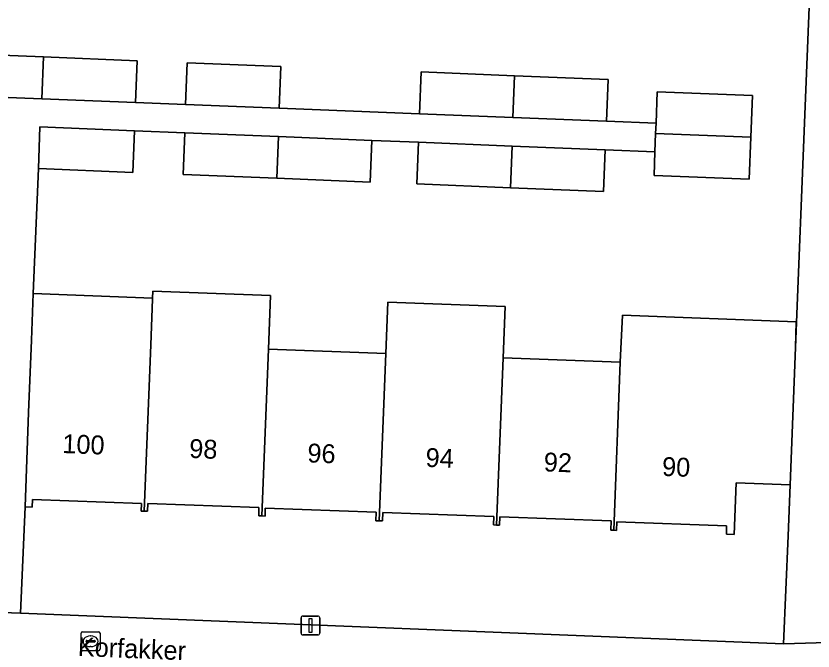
# Model space of a CAD drawing. Extents: x 161354 to 162026, y 386504 to 387460.
# Drawn here: x 161852.8 to 161895, y 386993.89 to 387027.53 of the extents above; entities that cross this region are included whole.
import ezdxf

# ---------------------------------------------------------------- set-up
doc = ezdxf.new("R2010")
doc.units = 0
for name, color, linetype in [('IMGEO_Erf', 7, 'Continuous'), ('IMGEO_Kolk', 7, 'Continuous'), ('IMGEO_Lichtmast', 7, 'Continuous'), ('IMGEO_Muur', 7, 'Continuous'), ('IMGEO_Openbare_ruimte_label', 7, 'Continuous'), ('IMGEO_Pand', 7, 'Continuous'), ('IMGEO_Pand_nummerreeks', 7, 'Continuous'), ('IMGEO_Voetpad_open', 7, 'Continuous')]:
    doc.layers.add(name, color=color, linetype=linetype)

msp = doc.modelspace()

# ---------------------------------------------------------------- linework, layer by layer
at = {"layer": 'IMGEO_Erf'}
msp.add_lwpolyline([(161849.305, 387025.548), (161854.261, 387025.351), (161859.206, 387025.155), (161859.118, 387022.937), (161861.768, 387022.831), (161861.857, 387025.05), (161866.813, 387024.853), (161866.724, 387022.635), (161874.155, 387022.339), (161874.243, 387024.558), (161879.199, 387024.361), (161884.149, 387024.164), (161884.061, 387021.946), (161886.685, 387021.841), (161886.747, 387023.508), (161891.785, 387023.32), (161891.703, 387021.105), (161891.62, 387018.889), (161886.582, 387019.077), (161886.628, 387020.324), (161883.991, 387020.431), (161883.906, 387018.224), (161878.971, 387018.425), (161874.025, 387018.626), (161874.114, 387020.832), (161871.632, 387020.933), (161871.542, 387018.727), (161866.601, 387018.927), (161861.645, 387019.129), (161861.734, 387021.335), (161859.067, 387021.444), (161858.977, 387019.237), (161853.984, 387019.44), (161853.704, 387012.819), (161860.026, 387012.583), (161860.04, 387012.949), (161866.269, 387012.717), (161866.163, 387009.878), (161872.371, 387009.646), (161872.478, 387012.374), (161878.692, 387012.131), (161878.585, 387009.414), (161884.79, 387009.183), (161884.903, 387011.678), (161894.112, 387011.333), (161894.061, 387009.958), (161894.58, 387022.741), (161894.936, 387031.501)], dxfattribs=at)
msp.add_lwpolyline([(161878.089, 387001.014), (161872.217, 387001.233), (161872.2, 387000.781), (161872.025, 387000.788), (161871.85, 387000.794), (161871.867, 387001.245), (161865.999, 387001.463), (161865.983, 387001.038), (161865.818, 387001.044), (161865.648, 387001.05), (161865.664, 387001.486), (161859.77, 387001.706), (161859.755, 387001.294), (161859.59, 387001.3), (161859.425, 387001.306), (161859.44, 387001.701), (161853.668, 387001.916), (161853.653, 387001.514), (161853.283, 387001.528), (161853.03, 386995.893), (161893.435, 386994.27), (161893.673, 387000), (161893.789, 387002.688), (161890.931, 387002.795), (161890.829, 387000.062), (161890.408, 387000.078), (161890.424, 387000.516), (161884.613, 387000.733), (161884.596, 387000.277), (161884.442, 387000.283), (161884.29, 387000.288), (161884.308, 387000.782), (161878.419, 387001.002), (161878.402, 387000.558), (161878.238, 387000.564), (161878.073, 387000.571)], close=True, dxfattribs=at)
at = {"layer": 'IMGEO_Kolk'}
for p, q in [((161856.248, 386993.981), (161856.248, 386994.833)), ((161856.323, 386994.907), (161857.175, 386994.907)), ((161856.736, 386994.687), (161856.761, 386994.687)), ((161857.249, 386994.833), (161857.249, 386993.981)), ((161856.507, 386994.401), (161856.507, 386994.413)), ((161856.945, 386994.364), (161856.547, 386994.364)), ((161856.55, 386994.45), (161856.948, 386994.45)), ((161856.991, 386994.413), (161856.991, 386994.401)), ((161857.175, 386993.907), (161856.323, 386993.907)), ((161856.759, 386994.127), (161856.734, 386994.127))]:
    msp.add_line(p, q, dxfattribs=at)
for points in [[(161856.248, 386993.981), (161856.248, 386994.833)], [(161856.323, 386994.907), (161857.175, 386994.907)], [(161857.249, 386994.833), (161857.249, 386993.981)], [(161857.175, 386993.907), (161856.323, 386993.907)]]:
    msp.add_lwpolyline(points, dxfattribs=at)
for centre, radius, start, end in [((161856.325, 386994.831), 0.0765, 91.552, 178.448), ((161856.325, 386994.831), 0.0765, 91.552, 178.448), ((161857.173, 386994.831), 0.0765, 1.552, 88.448), ((161857.173, 386994.831), 0.0765, 1.552, 88.448), ((161856.547, 386994.41), 0.0403, 85.8775, 175.7526), ((161856.544, 386994.4), 0.0366, 178.938, 274.7102), ((161856.948, 386994.407), 0.043, 264.8664, 352.4533), ((161856.952, 386994.412), 0.0386, 1.7309, 96.639), ((161856.325, 386993.983), 0.0765, 181.552, 268.448), ((161856.325, 386993.983), 0.0765, 181.552, 268.448), ((161857.173, 386993.983), 0.0765, 271.552, 358.448), ((161857.173, 386993.983), 0.0765, 271.552, 358.448)]:
    msp.add_arc(centre, radius, start, end, dxfattribs=at)
for centre, major_axis, ratio, start_param, end_param in [((161856.735, 386994.407), (-0.387, 0.002), 0.722429, 4.712389, 7.853982), ((161856.76, 386994.407), (-0.39, 0.002), 0.717154, 1.570796, 4.712389)]:
    msp.add_ellipse(centre, major_axis=major_axis, ratio=ratio, start_param=start_param, end_param=end_param, dxfattribs=at)
at = {"layer": 'IMGEO_Lichtmast'}
for p, q in [((161867.893, 386994.841), (161867.893, 386995.641)), ((161867.893, 386995.641), (161867.893, 386994.841)), ((161867.993, 386995.741), (161868.783, 386995.741)), ((161868.783, 386995.741), (161867.993, 386995.741)), ((161868.883, 386995.641), (161868.883, 386994.841)), ((161868.883, 386994.841), (161868.883, 386995.641)), ((161868.783, 386994.741), (161867.993, 386994.741)), ((161867.993, 386994.741), (161868.783, 386994.741))]:
    msp.add_line(p, q, dxfattribs=at)
msp.add_lwpolyline([(161868.313, 386995.616), (161868.463, 386995.616), (161868.463, 386994.866), (161868.313, 386994.866), (161868.313, 386995.616)], dxfattribs=at)
for centre, start, end in [((161867.993, 386995.641), 90, 180), ((161867.993, 386995.641), 90, 180), ((161868.783, 386995.641), 0, 90), ((161868.783, 386995.641), 360, 90), ((161867.993, 386994.841), 180, 270), ((161867.993, 386994.841), 180, 270), ((161868.783, 386994.841), 270, 0), ((161868.783, 386994.841), 270, 0)]:
    msp.add_arc(centre, 0.1, start, end, dxfattribs=at)
at = {"layer": 'IMGEO_Muur'}
for points in [[(161894.936, 387031.501), (161894.58, 387022.741)], [(161894.58, 387022.741), (161894.061, 387009.958)]]:
    msp.add_lwpolyline(points, dxfattribs=at)
at = {"layer": 'IMGEO_Pand'}
for points in [[(161849.305, 387025.548), (161849.217, 387023.33), (161854.173, 387023.133), (161854.261, 387025.351)], [(161854.261, 387025.351), (161854.173, 387023.133), (161859.118, 387022.937), (161859.206, 387025.155)], [(161861.857, 387025.05), (161861.768, 387022.831), (161866.724, 387022.635), (161866.813, 387024.853)], [(161879.199, 387024.361), (161874.243, 387024.558), (161874.155, 387022.339), (161879.111, 387022.142)], [(161879.199, 387024.361), (161879.111, 387022.142), (161884.061, 387021.946), (161884.149, 387024.164)], [(161891.785, 387023.32), (161886.747, 387023.508), (161886.685, 387021.841), (161886.664, 387021.292), (161891.703, 387021.105)], [(161859.067, 387021.444), (161854.067, 387021.647), (161853.984, 387019.44), (161858.977, 387019.237)], [(161866.69, 387021.134), (161861.734, 387021.335), (161861.645, 387019.129), (161866.601, 387018.927)], [(161891.703, 387021.105), (161886.664, 387021.292), (161886.628, 387020.324), (161886.582, 387019.077), (161891.62, 387018.889)], [(161871.632, 387020.933), (161866.69, 387021.134), (161866.601, 387018.927), (161871.542, 387018.727)], [(161879.06, 387020.631), (161874.114, 387020.832), (161874.025, 387018.626), (161878.971, 387018.425)], [(161883.991, 387020.431), (161879.06, 387020.631), (161878.971, 387018.425), (161883.906, 387018.224)], [(161859.934, 387010.11), (161860.024, 387012.52), (161860.026, 387012.583), (161853.704, 387012.819), (161853.612, 387010.346), (161853.469, 387006.525), (161853.283, 387001.528), (161853.653, 387001.514), (161853.668, 387001.916), (161859.44, 387001.701), (161859.425, 387001.306), (161859.59, 387001.3)], [(161866.163, 387009.878), (161866.269, 387012.717), (161860.04, 387012.949), (161860.026, 387012.583), (161860.024, 387012.52), (161859.934, 387010.11), (161859.59, 387001.3), (161859.755, 387001.294), (161859.77, 387001.706), (161865.664, 387001.486), (161865.648, 387001.05), (161865.818, 387001.044)], [(161878.585, 387009.414), (161878.692, 387012.131), (161872.478, 387012.374), (161872.371, 387009.646), (161872.025, 387000.788), (161872.2, 387000.781), (161872.217, 387001.233), (161878.089, 387001.014), (161878.073, 387000.571), (161878.238, 387000.564)], [(161894.061, 387009.958), (161894.112, 387011.333), (161884.903, 387011.678), (161884.79, 387009.183), (161884.442, 387000.283), (161884.596, 387000.277), (161884.613, 387000.733), (161890.424, 387000.516), (161890.408, 387000.078), (161890.829, 387000.062), (161890.931, 387002.795), (161893.789, 387002.688)], [(161865.818, 387001.044), (161865.983, 387001.038), (161865.999, 387001.463), (161871.867, 387001.245), (161871.85, 387000.794), (161872.025, 387000.788), (161872.371, 387009.646), (161866.163, 387009.878)], [(161878.238, 387000.564), (161878.402, 387000.558), (161878.419, 387001.002), (161884.308, 387000.782), (161884.29, 387000.288), (161884.442, 387000.283), (161884.79, 387009.183), (161878.585, 387009.414)]]:
    msp.add_lwpolyline(points, close=True, dxfattribs=at)
at = {"layer": 'IMGEO_Voetpad_open'}
msp.add_lwpolyline([(161897.335, 387017.806), (161897.536, 387022.505), (161898.337, 387041.574), (161898.543, 387046.499), (161895.537, 387046.615), (161895.427, 387043.75), (161895.208, 387038.284), (161894.936, 387031.501), (161894.58, 387022.741), (161894.061, 387009.958), (161893.789, 387002.688), (161893.673, 387000), (161893.435, 386994.27), (161896.319, 386994.36), (161896.427, 386996.564), (161896.574, 387000), (161896.684, 387002.58), (161896.983, 387009.573)], close=True, dxfattribs=at)
for points in [[(161851.606, 386995.95), (161853.03, 386995.893), (161853.283, 387001.528), (161853.469, 387006.525), (161853.612, 387010.346), (161853.704, 387012.819), (161853.984, 387019.44), (161854.067, 387021.647), (161859.067, 387021.444), (161861.734, 387021.335), (161866.69, 387021.134), (161871.632, 387020.933), (161874.114, 387020.832), (161879.06, 387020.631), (161883.991, 387020.431), (161886.628, 387020.324), (161886.664, 387021.292), (161886.685, 387021.841), (161884.061, 387021.946), (161879.111, 387022.142), (161874.155, 387022.339), (161866.724, 387022.635), (161861.768, 387022.831), (161859.118, 387022.937), (161854.173, 387023.133), (161849.217, 387023.33)], [(161908.216, 386993.871), (161896.319, 386994.36), (161893.435, 386994.27), (161853.03, 386995.893), (161851.606, 386995.95), (161849.397, 386996.032), (161832.631, 386996.556), (161832.398, 386992.089), (161832.403, 386991.992)]]:
    msp.add_lwpolyline(points, dxfattribs=at)

# ---------------------------------------------------------------- texts
at = {"layer": 'IMGEO_Openbare_ruimte_label'}
msp.add_text('Korfakker', height=1, rotation=357.6498, dxfattribs=at).set_placement((161856.059, 386993.633))
at = {"layer": 'IMGEO_Pand_nummerreeks'}
for s, rotation, p in [('100', 357.817, (161855.24, 387004.378)), ('98', 357.817, (161861.957, 387004.122)), ('96', 357.8197, (161868.213, 387003.884)), ('94', 357.817, (161874.47, 387003.646)), ('92', 357.8197, (161880.726, 387003.408)), ('90', 357.8197, (161886.99, 387003.169))]:
    msp.add_text(s, height=1, rotation=rotation, dxfattribs=at).set_placement(p)

doc.saveas('drawing.dxf')
